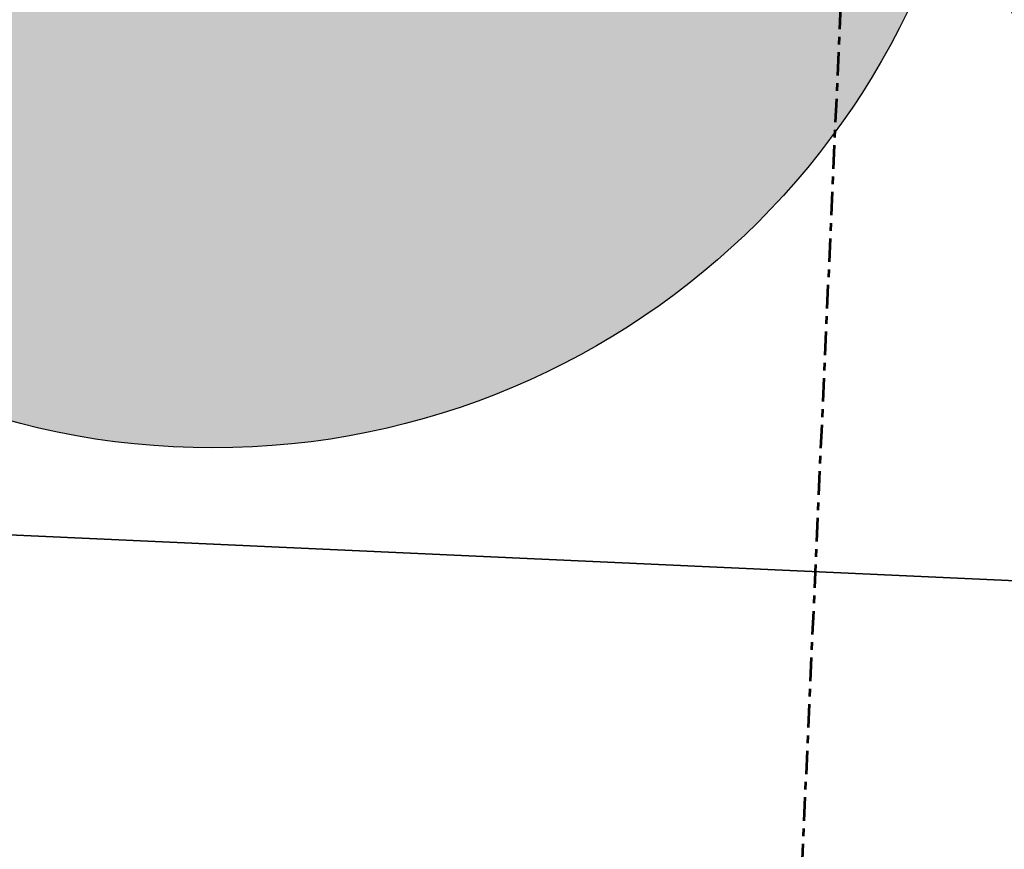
# Model space of a CAD drawing. Header units: metres. Extents: x 32338650 to 32340431, y 5701793 to 5703325.
# Tile 224 of 656: x 32339241 to 32339253, y 5702497 to 5702507. Entities that reach past the tile are written whole.
import ezdxf

# ---------------------------------------------------------------- set-up
doc = ezdxf.new("R2010")
doc.units = ezdxf.units.M
doc.header["$LTSCALE"] = 0.1
doc.linetypes.add('ISO-10 Strichpunktlinie', pattern=[4.699, 3.048, -0.762, 0.127, -0.762])
for name, color, linetype, lineweight, true_color in [('LPB-BE-Flurstück_Grenze', 7, 'Continuous', 70, 0x004c99), ('LPB-BE-Kanalbestand', 7, 'Continuous', 70, 0x004c99), ('LPB-VEG-Baum_Bestand', 9, 'Continuous', 13, 0x808080)]:
    doc.layers.add(name, color=color, linetype=linetype, lineweight=lineweight, true_color=true_color)

msp = doc.modelspace()

# ---------------------------------------------------------------- hatches: boundary and pattern name
at = {"layer": 'LPB-VEG-Baum_Bestand', "linetype": 'Continuous', "lineweight": 0, "true_color": 0x727430, "transparency": 33554572}
h = msp.add_hatch(color=67, dxfattribs=at)
edge = h.paths.add_edge_path()
edge.add_arc((32339243.15435, 5702511.90328), 10, 0, 360)

# ---------------------------------------------------------------- linework, layer by layer
at = {"layer": 'LPB-BE-Flurstück_Grenze', "color": 253, "linetype": 'Continuous', "lineweight": 25, "true_color": 0xadadad, "transparency": 33554687, "flags": 128}
for points in [[(32339256.317, 5702500.053), (32339251.383, 5702513.299), (32339214.601, 5702514.976), (32339214.008, 5702501.987), (32339256.317, 5702500.053)], [(32339256.317, 5702500.053), (32339251.383, 5702513.299), (32339214.601, 5702514.976), (32339214.008, 5702501.987), (32339256.317, 5702500.053)], [(32339213.34, 5702487.636), (32339222.66, 5702487.213), (32339228.013, 5702486.963), (32339228.295, 5702493.587), (32339236.575, 5702493.206), (32339259.259, 5702492.154), (32339256.317, 5702500.053), (32339214.008, 5702501.987), (32339213.34, 5702487.636)], [(32339213.34, 5702487.636), (32339222.66, 5702487.213), (32339228.013, 5702486.963), (32339228.295, 5702493.587), (32339236.575, 5702493.206), (32339259.259, 5702492.154), (32339256.317, 5702500.053), (32339214.008, 5702501.987), (32339213.34, 5702487.636)]]:
    msp.add_lwpolyline(points, dxfattribs=at)
at = {"layer": 'LPB-BE-Kanalbestand', "color": 6, "linetype": 'ISO-10 Strichpunktlinie', "lineweight": 53, "true_color": 0xff00ff, "flags": 128}
msp.add_lwpolyline([(32339250.58081, 5702491.62838), (32339252.89432, 5702543.10501), (32339253.50819, 5702558.21293), (32339255.89342, 5702601.69218), (32339221.36038, 5702645.66671)], dxfattribs=at)
at = {"layer": 'LPB-VEG-Baum_Bestand', "color": 67, "linetype": 'Continuous', "lineweight": 30, "true_color": 0x727430, "transparency": 33554636}
msp.add_circle((32339243.15435, 5702511.90328), 10, dxfattribs=at)

doc.saveas('drawing.dxf')
